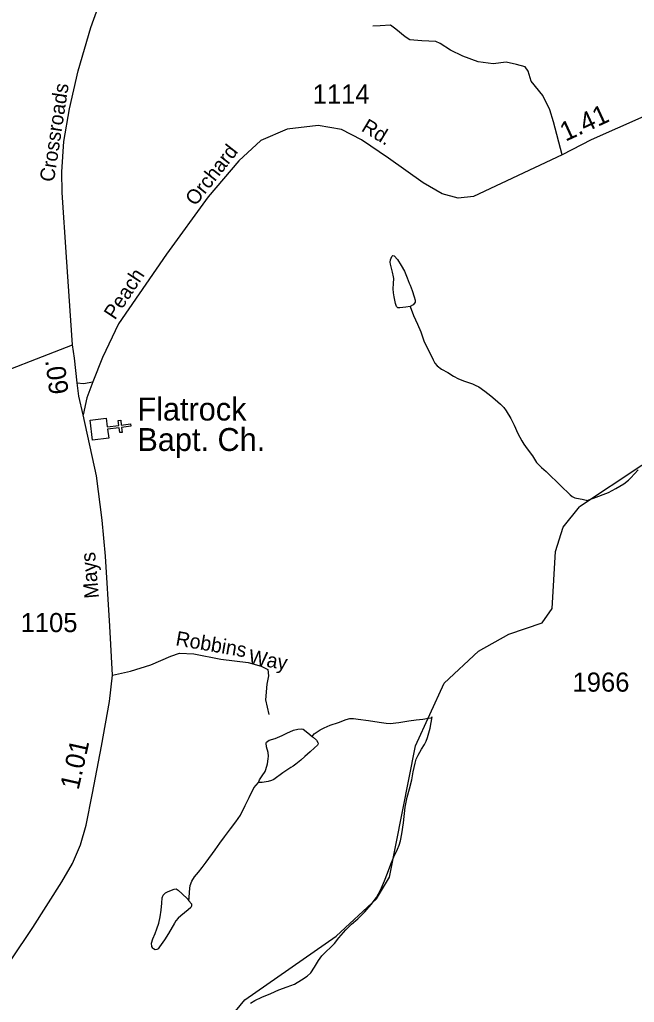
# Model space of a CAD drawing. Extents: x 2126262 to 2293712, y 749403 to 919119.
# Drawn here: x 2172453 to 2176471, y 831672 to 838100 of the extents above; entities that cross this region are included whole.
import ezdxf

# ---------------------------------------------------------------- set-up
doc = ezdxf.new("R2010")
doc.units = 0
for name, color, linetype in [('Exist Cultural Church CELL', 7, 'Continuous'), ('Exist Cultural Church Label', 7, 'Continuous'), ('Exist Hydrographic Misc Water Feature', 7, 'Continuous'), ('Exist Road Non-System Type 51', 7, 'Continuous'), ('Exist Road Non-System Type 51 Label', 7, 'Continuous'), ('Exist Road Secondary Mileage Hundredths English Label', 7, 'Continuous'), ('Exist Road Secondary Type 51 Attributed', 7, 'Continuous'), ('Exist Road Secondary Type 51 Label', 7, 'Continuous'), ('Exist Road Secondary Type 51 Number Label', 7, 'Continuous')]:
    doc.layers.add(name, color=color, linetype=linetype)

msp = doc.modelspace()

# ---------------------------------------------------------------- linework, layer by layer
at = {"layer": 'Exist Cultural Church CELL'}
msp.add_lwpolyline([(2173018.3, 835493.1), (2173025.7, 835436.7), (2173101.2, 835446.5), (2173097.1, 835478.2), (2173113, 835480.2), (2173117.1, 835448.5), (2173176.7, 835456.2), (2173178.8, 835440.3), (2173119.1, 835432.6), (2173123.2, 835400.9), (2173107.4, 835398.8), (2173103.3, 835430.6), (2173027.8, 835420.8), (2173035.1, 835363.6), (2172929.5, 835349.9), (2172912.7, 835479.5)], close=True, dxfattribs=at)
at = {"layer": 'Exist Hydrographic Misc Water Feature'}
for points in [[(2175006.5, 836224.8), (2174976.8, 836218.7), (2174938.9, 836214.4), (2174924.9, 836216.4), (2174916.5, 836224.3), (2174910.6, 836244.3), (2174900.3, 836288.3), (2174896, 836314.2), (2174894.1, 836340.2), (2174895.8, 836374.2), (2174897.6, 836408.2), (2174895.6, 836418.2), (2174889.2, 836448.1), (2174877.1, 836502), (2174875.1, 836514), (2174877.1, 836530), (2174884.7, 836550.1), (2174892.7, 836558.1), (2174900.9, 836556.1), (2174923.1, 836532.2), (2174947.1, 836492.4), (2174967.4, 836454.6), (2174985.6, 836410.7), (2174999.8, 836376.7), (2175005.9, 836362.8), (2175018, 836328.9), (2175032.4, 836286.9), (2175038.3, 836265), (2175038.5, 836253), (2175034.6, 836245), (2175024.6, 836234.9), (2175006.5, 836224.8)], [(2175006.5, 836224.8), (2175027, 836165), (2175053.3, 836109.1), (2175075.6, 836059.2), (2175095.7, 835999.4), (2175124.2, 835941.6), (2175140.4, 835907.7), (2175156.6, 835875.8), (2175166.9, 835853.9), (2175182.9, 835835.9), (2175210.7, 835814.1), (2175251.1, 835792.3), (2175289.1, 835768.6), (2175321.3, 835750.7), (2175361.3, 835735), (2175413.3, 835717.2), (2175431.4, 835709.3), (2175453.5, 835697.5), (2175493.5, 835669.7), (2175531.9, 835639.9), (2175561.8, 835616.1), (2175596, 835584.4), (2175618.4, 835562.5), (2175632.3, 835542.5), (2175662.5, 835490.8), (2175684.8, 835446.9), (2175709, 835393.1), (2175735.3, 835345.2), (2175749.6, 835323.3), (2175769.5, 835293.5), (2175805.8, 835247.6), (2175832.1, 835203.8), (2175842.3, 835191.8), (2175864.3, 835172), (2175894.6, 835144.1), (2175926.6, 835112.3), (2175960.8, 835080.6), (2175985, 835054.7), (2176007, 835032.8), (2176031.4, 835010.9), (2176051.3, 834993.1), (2176065.4, 834981.2), (2176081.4, 834973.3), (2176093.3, 834969.3), (2176129.4, 834963.5), (2176155.6, 834957.7), (2176161.6, 834955.7)], [(2179504.4, 834876), (2179220.4, 834941), (2178537.4, 834945.2), (2178045.5, 835007.9), (2177570.4, 835112.8), (2177012.4, 835121.1), (2176719.4, 835218.9), (2176520.5, 835183.7), (2176113.5, 834913.3)], [(2176161.6, 834955.7), (2176173.3, 834959.7), (2176203.4, 834969.9), (2176301, 835006.5), (2176351, 835032.7), (2176402.7, 835063.1), (2176432.7, 835087.2), (2176448.6, 835103.3), (2176496.2, 835155.6)], [(2173577.4, 831111), (2173750.5, 831478.1), (2173924.5, 831687.8), (2174521.5, 832105.2), (2174786.4, 832349), (2174869.4, 832491.7), (2175039.4, 833350.9), (2175228.5, 833760.4), (2175452.4, 833969), (2175651.5, 834079.7), (2175867.4, 834154), (2175934.5, 834247.7), (2175956.4, 834621.2), (2176005.4, 834781), (2176113.5, 834913.3)], [(2173962.6, 831666.2), (2173990.5, 831684.4), (2174036.4, 831706.6), (2174094.2, 831730.9), (2174146.1, 831755.2), (2174202.1, 831773.5), (2174249.9, 831791.8), (2174295.6, 831820.1), (2174331.5, 831844.3), (2174355.3, 831864.4), (2174379.3, 831902.5), (2174406.7, 831946.6), (2174428.9, 831976.8), (2174456.6, 832004.9), (2174484.3, 832031.1), (2174510.3, 832057.2), (2174540, 832093.3), (2174583.9, 832147.6), (2174621.6, 832183.8), (2174663.3, 832218), (2174709, 832264.3), (2174750.8, 832312.5), (2174784.7, 832358.6), (2174812.3, 832406.8), (2174837.8, 832467), (2174857.6, 832517), (2174879.4, 832575.1), (2174899.1, 832625.2), (2174922.7, 832673.3), (2174934.5, 832699.4), (2174942.3, 832729.5), (2174952, 832775.5), (2174961.8, 832847.5), (2174973.1, 832949.6), (2174984.8, 833013.6), (2175000.4, 833069.7), (2175016.2, 833127.8), (2175025.8, 833179.8), (2175037.5, 833237.9), (2175045.3, 833263.9), (2175057.2, 833290), (2175079.1, 833328), (2175098.8, 833358.2), (2175110.5, 833380.2), (2175118.5, 833404.3), (2175136.1, 833466.3), (2175149.8, 833540.4)], [(2174364.5, 833412), (2174378.6, 833428.1), (2174398.5, 833442.1), (2174416.4, 833454.3), (2174444.3, 833468.4), (2174482.4, 833484.6), (2174538, 833503), (2174586.2, 833523.2), (2174612, 833529.3), (2174634.1, 833529.5), (2174666.1, 833525.6), (2174734, 833516), (2174802.1, 833504.5), (2174848, 833498.7), (2174874.1, 833496.8), (2174932.1, 833503.1), (2174995.9, 833513.5), (2175043.8, 833519.8), (2175087.7, 833524.1), (2175125.9, 833530.3), (2175141.9, 833534.4), (2175149.8, 833540.4)], [(2174014.5, 833110.1), (2174020.2, 833128.2), (2174038.3, 833154.2), (2174058.2, 833182.3), (2174062, 833196.3), (2174071.9, 833232.4), (2174077.6, 833264.4), (2174079.5, 833282.4), (2174077.2, 833306.4), (2174067, 833344.3), (2174063.1, 833368.3), (2174067, 833374.3), (2174082.8, 833386.4), (2174122.7, 833398.7), (2174168.9, 833418.9), (2174198.6, 833433), (2174242.5, 833453.3), (2174270.6, 833459.5), (2174294.4, 833461.6), (2174306.3, 833459.7), (2174336.6, 833435.8), (2174364.5, 833412)], [(2174364.5, 833412), (2174370.9, 833408), (2174392.8, 833386.2), (2174400.8, 833372.2), (2174403, 833364.2), (2174399.2, 833354.2), (2174379.1, 833336.1), (2174351.4, 833310), (2174317.5, 833279.8), (2174289.7, 833255.6), (2174257.9, 833229.4), (2174239.8, 833217.4), (2174225.9, 833209.3), (2174172.2, 833173), (2174114.3, 833130.7), (2174098.3, 833122.6), (2174076.4, 833116.5), (2174038.5, 833110.2), (2174014.5, 833110.1)], [(2173559.1, 832335.8), (2173560.9, 832353.8), (2173562.5, 832395.8), (2173568.3, 832435.7), (2173578.3, 832465.8), (2173596.2, 832493.9), (2173621.8, 832524.1), (2173645.8, 832554.2), (2173671.6, 832588.4), (2173731.1, 832670.6), (2173760.8, 832712.8), (2173792.6, 832755), (2173830.3, 832807.1), (2173866, 832853.3), (2173895.8, 832897.5), (2173927.3, 832959.7), (2173953.2, 833011.8), (2173982.9, 833076), (2174014.5, 833110.1)], [(2173559.1, 832335.8), (2173575, 832315.8), (2173575, 832301.8), (2173571.4, 832291.8), (2173553.3, 832277.8), (2173529.3, 832257.6), (2173505.5, 832237.5), (2173489.5, 832223.4), (2173473.8, 832205.3), (2173463.9, 832189.3), (2173426.4, 832123.1), (2173398.5, 832080.9), (2173366.7, 832034.8), (2173358.7, 832022.7), (2173348.9, 832018.6), (2173338.8, 832016.6), (2173326.7, 832022.5), (2173322.8, 832026.5), (2173316.9, 832038.5), (2173314.6, 832060.4), (2173322.6, 832088.5), (2173338.4, 832122.6), (2173350.1, 832152.6), (2173361.8, 832190.7), (2173371.6, 832230.7), (2173377.4, 832274.8), (2173381.1, 832320.8), (2173384.8, 832356.7), (2173390.9, 832372.7), (2173406.9, 832388.9), (2173422.5, 832396.9), (2173462.5, 832413.2), (2173476.6, 832415.2), (2173488.5, 832405.3), (2173514.8, 832381.5), (2173548.8, 832349.7), (2173559.1, 832335.8)]]:
    msp.add_lwpolyline(points, dxfattribs=at)
at = {"layer": 'Exist Road Non-System Type 51'}
for points in [[(2175999, 837215.9), (2175943, 837431.3), (2175917.9, 837509.5), (2175873.3, 837604.4), (2175797.2, 837698.7), (2175776.3, 837762.9), (2175756.8, 837792.2), (2175701, 837807.6), (2175632.6, 837821.6), (2175547.5, 837811.8), (2175449.8, 837824.3), (2175350.8, 837860.7), (2175269.2, 837900.5), (2175202.3, 837943.8), (2175173, 837957.7), (2175080.9, 837961.9), (2175002.8, 837968.9), (2174973.5, 837988.5), (2174911.4, 838038), (2174877.9, 838064.6), (2174809.5, 838060.4), (2174760.7, 838057.6)], [(2172827.5, 835723.7), (2172869.6, 835720.8), (2172930.6, 835730.4)], [(2173058.8, 833812.3), (2173176.5, 833838.6), (2173309, 833879.1), (2173440.2, 833936.3), (2173497.4, 833955.9), (2173592.2, 833951.7), (2173768, 833916.8), (2173947.3, 833895.1), (2174031, 833871.4), (2174074.2, 833849), (2174078.4, 833807.1), (2174068.7, 833752.7), (2174060.3, 833650.8), (2174081.2, 833555.8)]]:
    msp.add_lwpolyline(points, dxfattribs=at)
at = {"layer": 'Exist Road Secondary Type 51 Attributed'}
for points in [[(2172798.9, 835974.3), (2172759.1, 836547.2), (2172730.5, 836969.6), (2172729.1, 837105.1), (2172742.3, 837302.7), (2172778.6, 837516.3), (2172835.1, 837765.5), (2172917.4, 838049), (2173022.7, 838341.5)], [(2176686.1, 837534.9), (2176188.8, 837315), (2175999, 837215.9), (2175418.6, 836943.9), (2175318.2, 836932.7), (2175215, 836960.6), (2175089.4, 837033.2), (2174863.4, 837195.2), (2174687.6, 837315.3), (2174556.5, 837382.3), (2174403, 837407.5), (2174202.1, 837385.1), (2174030, 837311), (2173884.9, 837177), (2173684, 836942.4), (2173411.9, 836566.8), (2173098, 836110.2), (2172994.8, 835889.6), (2172930.6, 835730.4), (2172891.6, 835627.1), (2172867.6, 835514.4)], [(2171839.9, 835649.7), (2171955.5, 835663.6), (2172157.8, 835725.1), (2172798.9, 835974.3)], [(2172867.6, 835514.4), (2172838.7, 835638.5), (2172827.5, 835723.7), (2172810.7, 835886.5), (2172798.9, 835974.3)], [(2171749.1, 830480), (2171811, 830639), (2171875.2, 830826.1), (2171981, 831149.1), (2172039.5, 831311.1), (2172100.9, 831455.6), (2172167.8, 831578.4), (2172397, 831950.6), (2172539.3, 832162.9), (2172728.5, 832460.5), (2172798.3, 832580.6), (2172851.3, 832703.5), (2172887.6, 832832), (2172929.2, 833040.4), (2172987.8, 833347.6), (2173039.6, 833641.3), (2173058.8, 833812.3), (2173041.3, 834132.8), (2173012.7, 834591.4), (2172991.1, 834826.7), (2172954.8, 835115.8), (2172867.6, 835514.4)]]:
    msp.add_lwpolyline(points, dxfattribs=at)

# ---------------------------------------------------------------- texts
at = {"layer": 'Exist Cultural Church Label'}
for s, p in [('Flatrock', (2173222, 835478.2)), ('Bapt. Ch.', (2173222, 835279))]:
    msp.add_text(s, height=150, dxfattribs=at).set_placement(p)
at = {"layer": 'Exist Road Non-System Type 51 Label'}
for s, p in [('Robbins', (2173467.9, 834008.4)), ('Way', (2173943.7, 833888.8))]:
    msp.add_text(s, height=95, rotation=350.13225, dxfattribs=at).set_placement(p)
at = {"layer": 'Exist Road Secondary Mileage Hundredths English Label'}
for s, rotation, p in [('1.41', 24.79053, (2176021.2, 837301.6)), ('.09', 277.61866, (2172618.8, 835871.9)), ('1.01', 77.33378, (2172837.3, 833056.6))]:
    msp.add_text(s, height=125, rotation=rotation, dxfattribs=at).set_placement(p)
at = {"layer": 'Exist Road Secondary Type 51 Label'}
for s, rotation, p in [('Crossroads', 81.33487, (2172676.2, 837034.7)), ('Rd.', 328.93986, (2174680, 837376.2)), ('Orchard', 51.78479, (2173601.3, 836876.2)), ('Peach', 56.66347, (2173075.4, 836131.9)), ('Mays', 94.93111, (2172971.3, 834318.1))]:
    msp.add_text(s, height=95, rotation=rotation, dxfattribs=at).set_placement(p)
at = {"layer": 'Exist Road Secondary Type 51 Number Label'}
for s, p in [('1114', (2174368.1, 837551.4)), ('1105', (2172458.9, 834094.1)), ('1966', (2176067, 833704.6))]:
    msp.add_text(s, height=125, dxfattribs=at).set_placement(p)

doc.saveas('drawing.dxf')
